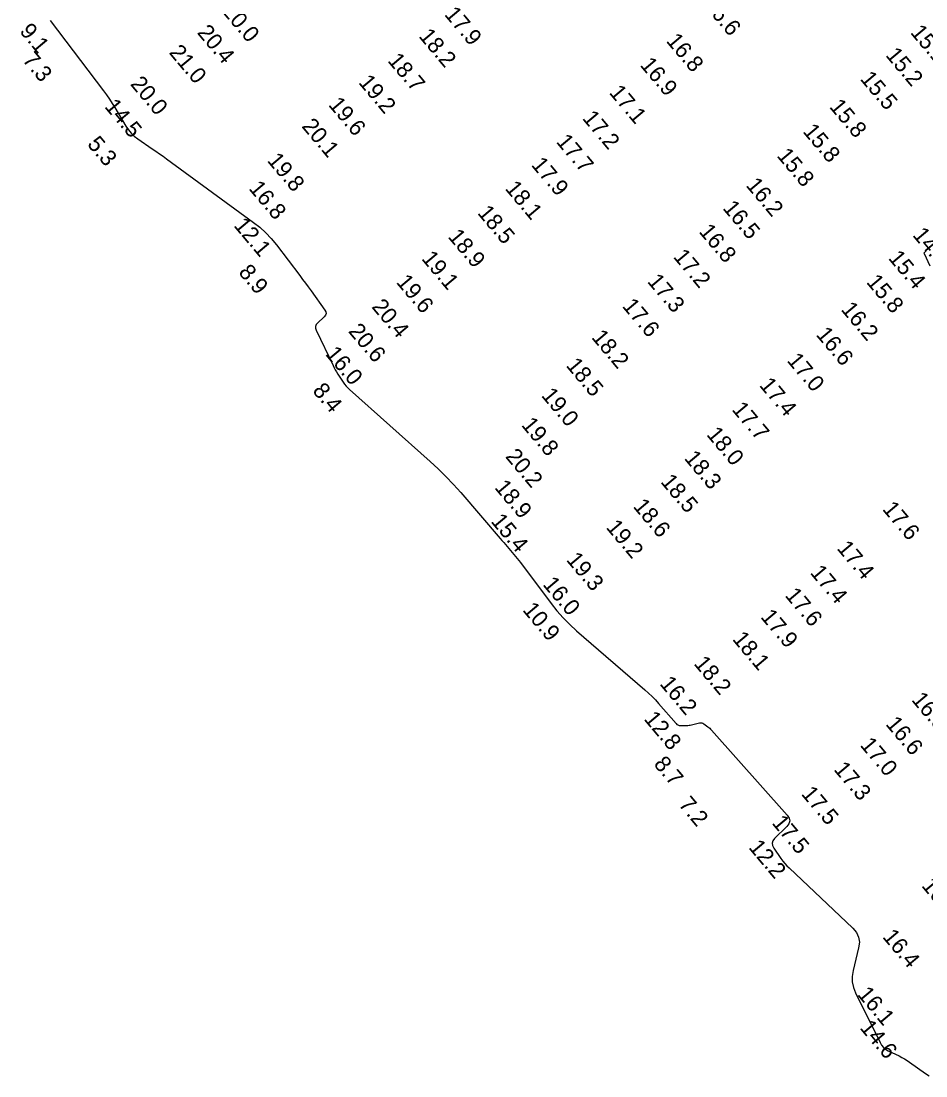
# Model space of a CAD drawing. Extents: x 988130 to 1132882, y 654656 to 841453.
# Drawn here: x 1024433.9 to 1024713.4, y 836121.6 to 836447.7 of the extents above; entities that cross this region are included whole.
import ezdxf

# ---------------------------------------------------------------- set-up
doc = ezdxf.new("R2010")
doc.units = 0
doc.layers.add('V-TOPO-MAJR', color=7, linetype='Continuous')
doc.layers.add('V-TOPO-SOUN', color=7, linetype='Continuous')

msp = doc.modelspace()

# ---------------------------------------------------------------- linework, layer by layer
at = {"layer": 'V-TOPO-MAJR'}
for points in [[(1024442.94, 836447.89), (1024459.39, 836426.11), (1024460.32, 836424.85), (1024461.21, 836423.56), (1024462.07, 836422.25), (1024462.89, 836420.92), (1024466.31, 836415.18), (1024467.06, 836414.06), (1024467.92, 836413.04), (1024468.88, 836412.13), (1024469.95, 836411.31), (1024474.43, 836408.24), (1024475.55, 836407.47), (1024476.66, 836406.69), (1024477.76, 836405.9), (1024478.86, 836405.11), (1024505.76, 836385.46), (1024507.7, 836383.93), (1024509.52, 836382.27), (1024511.21, 836380.48), (1024512.77, 836378.57), (1024520.02, 836369.02), (1024520.9, 836367.85), (1024521.77, 836366.68), (1024522.64, 836365.5), (1024523.49, 836364.32), (1024527.79, 836358.35), (1024528.09, 836357.79), (1024528.15, 836357.26), (1024527.98, 836356.74), (1024527.58, 836356.26), (1024525.5, 836354.35), (1024525.08, 836353.85), (1024524.87, 836353.32), (1024524.86, 836352.74), (1024525.07, 836352.12), (1024530.29, 836341.22), (1024530.62, 836340.55), (1024530.98, 836339.88), (1024531.36, 836339.23), (1024531.76, 836338.58), (1024533.41, 836336.04), (1024533.84, 836335.42), (1024534.31, 836334.84), (1024534.81, 836334.28), (1024535.36, 836333.76), (1024560.28, 836311.57), (1024562.76, 836309.28), (1024565.17, 836306.91), (1024567.5, 836304.47), (1024569.75, 836301.94), (1024581.94, 836287.8), (1024582.47, 836287.18), (1024583, 836286.56), (1024583.53, 836285.94), (1024584.05, 836285.32), (1024586.16, 836282.84), (1024586.68, 836282.21), (1024587.19, 836281.58), (1024587.69, 836280.94), (1024588.19, 836280.29), (1024597.66, 836267.64), (1024599.45, 836265.36), (1024601.37, 836263.2), (1024603.39, 836261.14), (1024605.54, 836259.18), (1024626.65, 836240.93), (1024627.76, 836239.94), (1024628.83, 836238.91), (1024629.87, 836237.84), (1024630.87, 836236.73), (1024636.26, 836230.56), (1024636.53, 836230.31), (1024636.84, 836230.12), (1024637.18, 836230), (1024637.55, 836229.96), (1024639.12, 836229.93), (1024639.5, 836229.93), (1024639.89, 836229.96), (1024640.28, 836230.01), (1024640.66, 836230.09), (1024643.45, 836230.74), (1024643.82, 836230.79), (1024644.17, 836230.76), (1024644.5, 836230.65), (1024644.82, 836230.46), (1024646.07, 836229.56), (1024646.37, 836229.32), (1024646.66, 836229.08), (1024646.94, 836228.81), (1024647.2, 836228.53), (1024670.6, 836202.24), (1024671.2, 836201.34), (1024671.37, 836200.46), (1024671.14, 836199.59), (1024670.49, 836198.74), (1024666.72, 836195.02), (1024666.18, 836194.32), (1024665.96, 836193.59), (1024666.05, 836192.84), (1024666.44, 836192.05), (1024668.65, 836188.85), (1024669.23, 836188.07), (1024669.84, 836187.32), (1024670.49, 836186.6), (1024671.17, 836185.91), (1024690.88, 836167.33), (1024691.98, 836166.01), (1024692.65, 836164.56), (1024692.88, 836162.98), (1024692.67, 836161.28), (1024690.93, 836154.18), (1024690.66, 836152.42), (1024690.69, 836150.7), (1024691.03, 836149.01), (1024691.68, 836147.36), (1024699.28, 836131.93), (1024699.75, 836131.14), (1024700.33, 836130.46), (1024701.01, 836129.89), (1024701.81, 836129.43), (1024705.2, 836127.81), (1024706.03, 836127.38), (1024706.85, 836126.93), (1024707.65, 836126.43), (1024708.42, 836125.9), (1024713.33, 836122.4), (1024714.41, 836121.65)], [(1024714.73, 836371.93), (1024712.98, 836375.78), (1024712.94, 836375.91), (1024712.94, 836376.04), (1024712.99, 836376.16), (1024713.08, 836376.27), (1024713.53, 836376.7)]]:
    msp.add_lwpolyline(points, dxfattribs=at)

# ---------------------------------------------------------------- texts
at = {"layer": 'V-TOPO-SOUN'}
for s, p in [('16.6 ', (1024644.54, 836452.65)), ('20.0 ', (1024495.77, 836450.65)), ('17.9 ', (1024564.47, 836449.65)), ('9.1', (1024433.24, 836444.44)), ('20.4 ', (1024488.1, 836444.03)), ('18.2 ', (1024556.56, 836442.92)), ('15.1 ', (1024708.44, 836444.07)), ('16.8 ', (1024633, 836441.45)), ('7.3', (1024434.13, 836435.57)), ('21.0 ', (1024479.42, 836437.86)), ('15.2 ', (1024700.78, 836437.05)), ('18.7 ', (1024546.94, 836435.35)), ('16.9 ', (1024624.92, 836434.01)), ('15.5 ', (1024692.91, 836429.72)), ('20.0 ', (1024467.45, 836428.12)), ('19.2 ', (1024537.94, 836428.63)), ('17.1 ', (1024615.39, 836425.47)), ('14.5 ', (1024459.48, 836421.15)), ('19.6 ', (1024528.64, 836421.72)), ('15.8 ', (1024683.4, 836421.13)), ('17.2 ', (1024607.09, 836417.56)), ('20.1 ', (1024520.41, 836415.08)), ('15.8 ', (1024675.21, 836413.48)), ('5.3', (1024454.14, 836409.52)), ('17.7 ', (1024599.01, 836410.29)), ('19.8 ', (1024509.72, 836404.49)), ('17.9 ', (1024591.3, 836403.15)), ('15.8 ', (1024667.19, 836405.97)), ('16.2 ', (1024657.64, 836396.81)), ('16.8 ', (1024504.05, 836395.85)), ('18.1 ', (1024583.22, 836395.84)), ('18.5 ', (1024574.69, 836388.29)), ('16.5 ', (1024650.46, 836389.77)), ('12.1 ', (1024499.4, 836384.41)), ('18.9 ', (1024565.57, 836380.95)), ('16.8 ', (1024643.11, 836382.52)), ('14.9 ', (1024709.12, 836381.44)), ('19.1 ', (1024557.4, 836374.18)), ('17.2 ', (1024635.18, 836374.75)), ('15.4 ', (1024701.61, 836374.34)), ('8.9', (1024500.86, 836369.92)), ('19.6 ', (1024549.59, 836366.9)), ('17.3 ', (1024627.18, 836367.09)), ('15.8 ', (1024694.83, 836366.92)), ('20.4 ', (1024542.01, 836359.28)), ('17.6 ', (1024619.41, 836359.5)), ('16.2 ', (1024687.01, 836358.44)), ('20.6 ', (1024534.81, 836351.71)), ('18.2 ', (1024609.94, 836349.83)), ('16.6 ', (1024679.28, 836350.68)), ('16.0 ', (1024527.69, 836344.68)), ('17.0 ', (1024670.32, 836342.65)), ('18.5 ', (1024602.06, 836341.13)), ('17.4 ', (1024661.77, 836335.03)), ('8.4', (1024523.73, 836333.31)), ('19.0 ', (1024594.43, 836331.86)), ('17.7 ', (1024653.28, 836327.54)), ('19.8 ', (1024588.25, 836322.76)), ('18.0 ', (1024645.45, 836319.8)), ('20.2 ', (1024583.31, 836313.01)), ('18.3 ', (1024638.56, 836312.47)), ('18.9 ', (1024579.96, 836303.43)), ('18.5 ', (1024631.28, 836305.19)), ('18.6 ', (1024622.76, 836297.59)), ('17.6 ', (1024699.79, 836296.75)), ('15.4 ', (1024578.84, 836292.97)), ('19.2 ', (1024614.41, 836291.11)), ('17.4 ', (1024685.74, 836284.61)), ('19.3 ', (1024602.14, 836281.06)), ('17.4 ', (1024677.47, 836277.09)), ('16.0 ', (1024594.86, 836273.47)), ('17.6 ', (1024669.69, 836270.07)), ('10.9 ', (1024588.63, 836265.58)), ('17.9 ', (1024662.15, 836263.43)), ('18.1 ', (1024653.45, 836256.56)), ('18.2 ', (1024641.54, 836248.97)), ('16.2 ', (1024631, 836242.75)), ('16.3 ', (1024708.78, 836237.81)), ('12.8 ', (1024626.11, 836231.89)), ('16.6 ', (1024700.79, 836230.29)), ('17.0 ', (1024692.9, 836223.8)), ('8.7', (1024629.14, 836217.91)), ('17.3 ', (1024684.76, 836216.3)), ('17.5 ', (1024674.72, 836208.72)), ('7.2', (1024636.81, 836205.45)), ('17.5 ', (1024665.65, 836199.76)), ('12.2 ', (1024658.46, 836192.19)), ('16.6 ', (1024711.89, 836180.36)), ('16.4 ', (1024699.82, 836164.55)), ('16.1 ', (1024692.04, 836146.76)), ('14.6 ', (1024692.82, 836136.43))]:
    msp.add_text(s, height=5, rotation=310, dxfattribs=at).set_placement(p)

doc.saveas('drawing.dxf')
